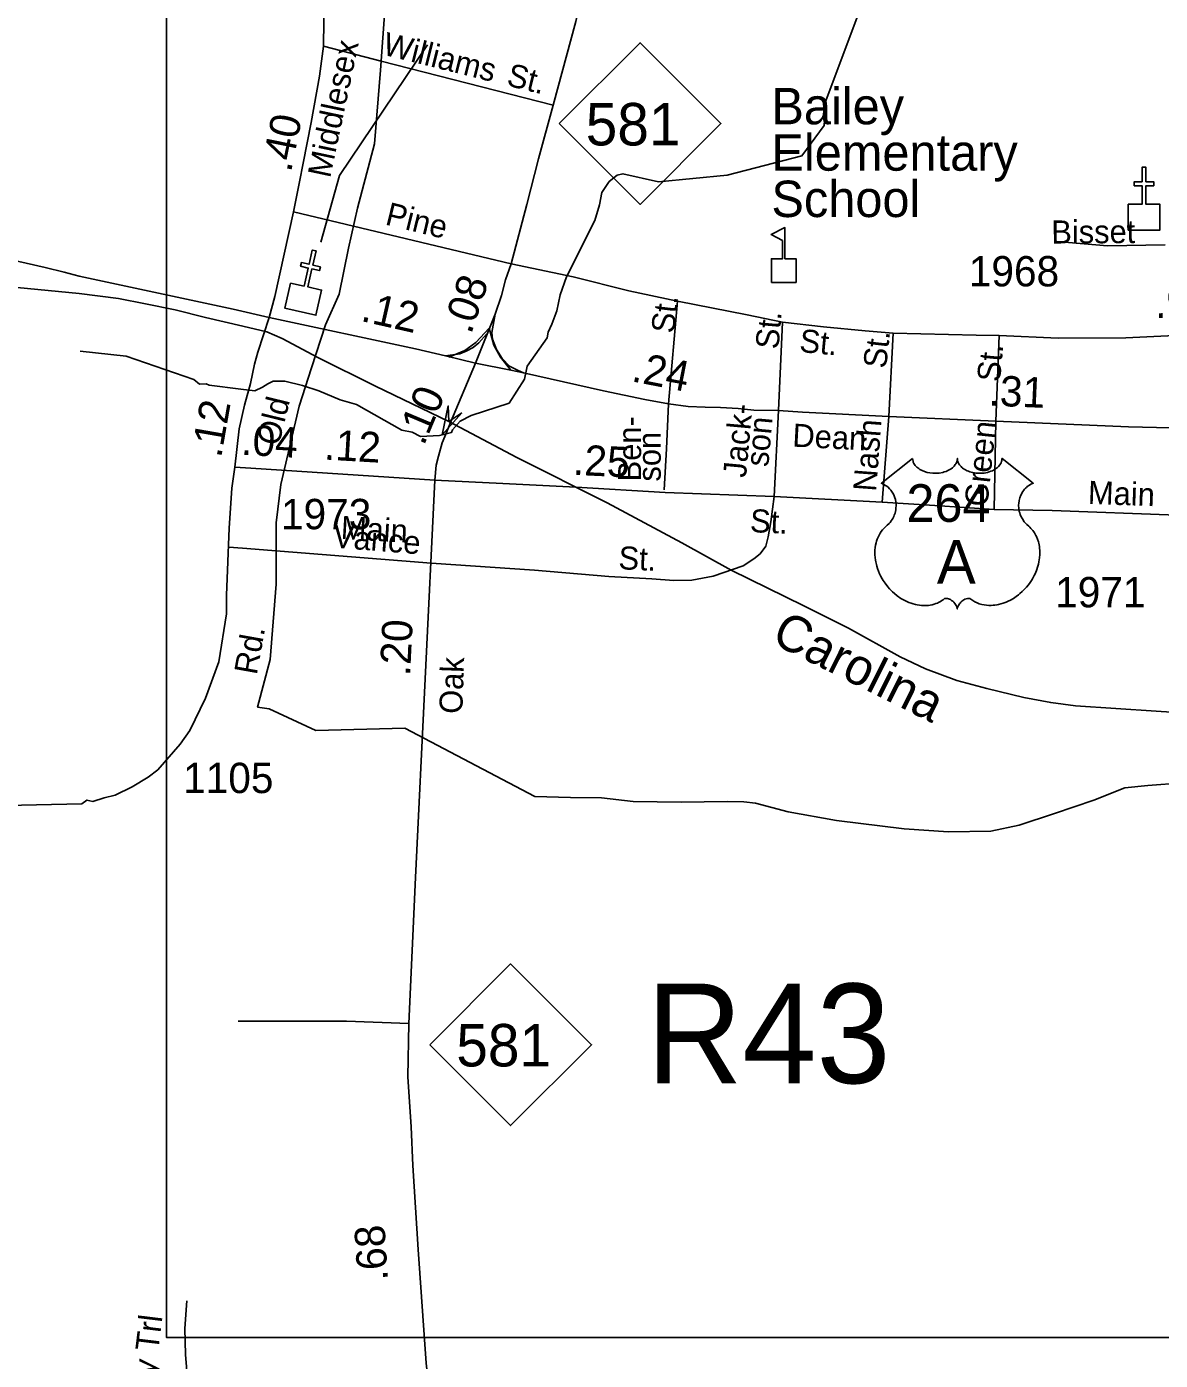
# Model space of a CAD drawing. Extents: x 2220236 to 2384410, y 720751 to 894131.
# Drawn here: x 2259392 to 2264060, y 736064 to 741558 of the extents above; entities that cross this region are included whole.
import ezdxf

# ---------------------------------------------------------------- set-up
doc = ezdxf.new("R2010")
doc.units = 0
doc.layers.add('Default', color=7, linetype='Continuous')

msp = doc.modelspace()

# ---------------------------------------------------------------- linework, layer by layer
at = {"layer": 'Default'}
for p, q in [((2262072.3, 740427.6), (2262035.1, 740003.7)), ((2262504, 740341.3), (2262487.9, 739977.3)), ((2262942.2, 739952.8), (2262959.8, 740296)), ((2263396.6, 740285.8), (2263383.4, 739933.5)), ((2262942.2, 739952.8), (2262915.6, 739598.7)), ((2263383.4, 739933.5), (2263376.1, 739569.5)), ((2261782.3, 739596.2), (2261410.6, 739782.6)), ((2262915.6, 739598.7), (2262470.4, 739622.1))]:
    msp.add_line(p, q, dxfattribs=at)
for points in [[(2259967.8, 744228.7), (2273241.2, 744228.7), (2273241.2, 736157.5), (2259967.8, 736157.5), (2259967.8, 744228.7)], [(2261387.4, 740581.4), (2261451.6, 740825.5), (2261499.8, 741014.1), (2261560.5, 741234.8), (2261653.6, 741580), (2261701.6, 741788.4), (2261755.8, 741980.8), (2261795.1, 742148.6), (2261839.2, 742345.1)], [(2260390.9, 740360.6), (2260414.1, 740446.9), (2260490.8, 740795.6), (2260514.9, 740918.4), (2260530.2, 740995.1), (2260563.1, 741163.9), (2260598.1, 741354.7), (2260613.5, 741477.5), (2260615.7, 741580.5), (2260612.4, 741644.1), (2260608, 741718.7), (2260583.9, 741828.3), (2260577.3, 741850.2), (2260562, 741900.7), (2260511.6, 742034.4), (2260482, 742133.1)], [(2259612.3, 740220.7), (2259802.2, 740200.3), (2260040.7, 740117.9), (2260079.6, 740104.5), (2260103.4, 740085.4), (2260131.2, 740087), (2260143.1, 740080.7), (2260274.3, 740064.8), (2260331.4, 740058.5), (2260362.3, 740073.5), (2260385.3, 740086.2), (2260407.5, 740097.3), (2260455.1, 740097.3), (2260528.3, 740080.4), (2260594.7, 740058.5), (2260682.7, 740020.4), (2260750.2, 740001.4), (2260936.1, 739895.9), (2260979.2, 739887.5), (2261013.1, 739869.7), (2261091.6, 739874.5), (2261140.8, 739885.6), (2261145.5, 739897.5), (2261176.4, 739932.4), (2261222.4, 739956.9), (2261378.2, 740007.2), (2261441.3, 740106), (2261452.4, 740160), (2261535.7, 740275.8), (2261539.7, 740299.6), (2261554.7, 740332.9), (2261574.6, 740387.6), (2261589.2, 740453.4), (2261614.6, 740528), (2261732, 740759.5), (2261751, 740824.6), (2261760.5, 740874.5), (2261791.1, 740919.7), (2261823.6, 740945.9), (2261847.4, 740952.3), (2261994.2, 740919.5), (2262277.2, 740946.5), (2262584.4, 741025.4), (2262675.4, 741151.5), (2262682.4, 741253), (2262845.4, 741685.9)], [(2264152.8, 738443.3), (2264008.8, 738432.6), (2263914.8, 738422.2), (2263787, 738371.4), (2263625.2, 738316.8), (2263479.5, 738268), (2263361.8, 738243.4), (2263187.8, 738240.6), (2263005.8, 738253.8), (2262727.5, 738288.2), (2262527.2, 738323.3), (2262393.2, 738358.8), (2262345.2, 738364.5), (2262277.2, 738366.1), (2262087.2, 738363.2), (2261889.2, 738366.3), (2261759, 738381.8), (2261631, 738383), (2261484.5, 738387.2), (2260949.2, 738668), (2260583.2, 738659.1), (2260390.2, 738748.4), (2260342.8, 738754.5), (2260394.5, 738951.6), (2260419.8, 739261.4), (2260419.8, 739514.3), (2260438.8, 739672.4), (2260514.5, 739994.8), (2260565, 740152.9), (2260621.8, 740329.9), (2260678.8, 740456.4), (2260716.5, 740646.1), (2260754.5, 740810.4), (2260824, 741076), (2260849.2, 741379.5), (2260868.2, 741645.1)], [(2264152.8, 738443.3), (2264008.8, 738432.6), (2263914.8, 738422.2), (2263787, 738371.4), (2263625.2, 738316.8), (2263479.5, 738268), (2263361.8, 738243.4), (2263187.8, 738240.6), (2263005.8, 738253.8), (2262727.5, 738288.2), (2262527.2, 738323.3), (2262393.2, 738358.8), (2262345.2, 738364.5), (2262277.2, 738366.1), (2262087.2, 738363.2), (2261889.2, 738366.3), (2261759, 738381.8), (2261631, 738383), (2261484.5, 738387.2), (2260949.2, 738668), (2260583.2, 738659.1), (2260390.2, 738748.4), (2260342.8, 738754.5), (2260394.5, 738951.6), (2260419.8, 739261.4), (2260419.8, 739514.3), (2260438.8, 739672.4), (2260514.5, 739994.8), (2260565, 740152.9), (2260621.8, 740329.9), (2260678.8, 740456.4), (2260716.5, 740646.1), (2260754.5, 740810.4), (2260824, 741076), (2260849.2, 741379.5), (2260868.2, 741645.1)], [(2260603.4, 740669.9), (2260680.4, 740944.3), (2261042, 741483.6)], [(2261560.5, 741234.8), (2260851.8, 741416.2), (2260613.5, 741477.5)], [(2256853.7, 740585.5), (2257480.3, 740701.3), (2257881.8, 740792.2), (2258057.8, 740806.7), (2258208, 740813.6), (2258416.9, 740791.1), (2258760.4, 740722), (2259062.5, 740658.1), (2259467.8, 740565.3), (2259546.7, 740546.3), (2259608.1, 740530.3), (2260241.8, 740393.9), (2260390.9, 740360.6)], [(2261387.4, 740581.4), (2260737.5, 740736.9), (2260490.8, 740795.6)], [(2264081, 740658.7), (2263843.5, 740655.5), (2263634.8, 740673.2)], [(2258641.4, 740552.4), (2259607.8, 740458.4), (2259769.3, 740438.8), (2259881.4, 740415.9), (2260003.6, 740391), (2260127.7, 740360.2), (2260282.1, 740323.7), (2260380.2, 740300.7), (2260444.4, 740273.1), (2260591.2, 740194.6), (2260828.1, 740076.9), (2261130.2, 739930.9), (2261410.6, 739782.6)], [(2261239.8, 740172.1), (2261321.6, 740374.1), (2261347.7, 740450.2), (2261364, 740515.6), (2261387.4, 740581.4)], [(2261387.4, 740581.4), (2261642.8, 740527), (2261872.2, 740470), (2262072.3, 740427.6), (2262358.6, 740370.6), (2262504, 740341.3), (2262672.9, 740322.1), (2262844.9, 740305.7), (2262959.8, 740296), (2263301.6, 740287.2), (2263396.6, 740285.8), (2263639.1, 740275.5), (2263918.9, 740276.5), (2264090.7, 740284.5), (2264570.6, 740305.4), (2265395.7, 740332.7), (2265870.1, 740351.9), (2266084.5, 740362.5), (2266279.4, 740366.4), (2266759.4, 740372.8), (2267114.1, 740384.1), (2267238.5, 740385.7), (2267291.5, 740385.7)], [(2261321.6, 740374.1), (2261307.3, 740298), (2261310.5, 740270.2), (2261326.3, 740228.2), (2261350.1, 740191.7), (2261380.3, 740160), (2261413.6, 740143.3), (2261438.2, 740132.2)], [(2260249.6, 739743.7), (2260267.2, 739901.4), (2260289.4, 739999), (2260313.6, 740088.8), (2260329.7, 740167.7), (2260344.3, 740217.4), (2260390.9, 740360.6)], [(2260390.9, 740360.6), (2260992.6, 740230.5), (2261117, 740202), (2261239.8, 740172.1)], [(2261296.8, 740315.4), (2261242.1, 740257.1), (2261196, 740223.6), (2261130.1, 740196.6)], [(2261385.9, 740142.9), (2261343.5, 740197), (2261315.8, 740246.7), (2261296.8, 740315.4)], [(2261117, 740202), (2261175.6, 740210.7), (2261201.8, 740221), (2261230.4, 740236.9), (2261254.2, 740255.9), (2261285.1, 740290.8)], [(2261072.2, 739690.5), (2261077.5, 739752.2), (2261087.2, 739788.8), (2261102.3, 739843.5), (2261113.4, 739869.7), (2261129.3, 739907.2), (2261136.6, 739927.2), (2261239.8, 740172.1)], [(2261239.8, 740172.1), (2261385.9, 740142.9), (2261438.2, 740132.2), (2261767.2, 740058.1), (2261937.2, 740022.7), (2262035.1, 740003.7), (2262116.3, 739993), (2262185.5, 739990.5), (2262249.8, 739989), (2262321.4, 739984.7), (2262386.3, 739977.7), (2262487.9, 739977.3)], [(2262035.1, 740003.7), (2262026.3, 739819.5), (2262017.5, 739649.9)], [(2261072.2, 739690.5), (2261352.5, 739676.2), (2261654.1, 739660.5), (2262021.9, 739639.7), (2262470.4, 739622.1), (2262487.9, 739977.3)], [(2262487.9, 739977.3), (2262586.3, 739969.6), (2262942.2, 739952.8), (2263383.4, 739933.5), (2263929.3, 739910.2), (2264102.7, 739905.4)], [(2258995.5, 738342.3), (2259618.4, 738357), (2259639.7, 738371.8), (2259664.8, 738366.8), (2259710.7, 738381.3), (2259756.5, 738391.7), (2259826.2, 738426.3), (2259891.8, 738466.9), (2259931.4, 738497.3), (2260024.4, 738602.2), (2260063.9, 738658.5), (2260128.7, 738791.5), (2260183.1, 738941.4), (2260215.2, 739139.7), (2260214.5, 739215.6), (2260226, 739491.5), (2260236.4, 739657.6), (2260249.6, 739743.7)], [(2260249.6, 739743.7), (2260315.5, 739740), (2261072.2, 739690.5)], [(2261161.5, 735036.6), (2261087, 735593.5), (2261037.3, 736052.5), (2261004.4, 736520.3), (2260982.5, 736866.7), (2260975.2, 737026), (2260962.1, 737232.1), (2260965.7, 737451.4), (2260993.5, 738053.7), (2261072.2, 739690.5)], [(2262470.4, 739622.1), (2262456.7, 739518.6), (2262445.2, 739456.4), (2262435.6, 739418.5), (2262411.9, 739386.1), (2262386.1, 739365.9), (2262342.4, 739337.6), (2262218.9, 739294.4), (2262131, 739277.6), (2262057, 739276.9), (2261967, 739283.9), (2261789, 739292.4), (2261482.9, 739319.5), (2261057, 739347.5)], [(2263376.1, 739569.5), (2263132.2, 739585.6), (2262915.6, 739598.7)], [(2261782.3, 739596.2), (2262089.6, 739431.2), (2262292.6, 739319)], [(2264129.5, 739546.1), (2263615.6, 739565.3), (2263376.1, 739569.5)], [(2261057, 739347.5), (2260281, 739409.1), (2260224.6, 739413.6)], [(2262292.6, 739319), (2262591.9, 739171.9), (2262776.5, 739079.7), (2262989.6, 738961.8), (2263094, 738912.9), (2263222.3, 738864), (2263346.6, 738831.3), (2263498.8, 738794.8), (2263609, 738773.7), (2263711.1, 738760.6), (2264043.1, 738737.8), (2264447.2, 738711.7)], [(2260965.7, 737451.4), (2260708.6, 737461.6), (2260262.3, 737461.6)], [(2260052, 736309.6), (2260043, 736195.6), (2260046, 736087.6), (2260050.6, 736037.7), (2260050.8, 736001.7), (2260065.1, 735967.8), (2260079.4, 735949.9), (2260083.5, 735926), (2260081.6, 735906.1), (2260056, 735875.8), (2260030.2, 735853.6), (2260018.6, 735817.4), (2260014.9, 735789.5), (2259916.9, 735742.6), (2259920.5, 735688.5), (2259939.5, 735596.4), (2259945.3, 735568.6), (2259941, 735514.6)]]:
    msp.add_lwpolyline(points, dxfattribs=at)
for points in [[(2261584.8, 741158.6), (2261917.8, 741491.6), (2262250.8, 741158.6), (2261917.8, 740825.6)], [(2263928.5, 740826.6), (2263985.4, 740826.8), (2263985.4, 740902.9), (2263953.4, 740902.9), (2263953.4, 740918.9), (2263985.4, 740918.9), (2263985.4, 740979), (2264001.4, 740979), (2264001.4, 740918.9), (2264033.4, 740918.9), (2264033.4, 740902.9), (2264001.4, 740902.9), (2264001.4, 740826.8), (2264059.1, 740826.6), (2264059.1, 740720.2), (2263928.5, 740720.2)], [(2262458.7, 740504.2), (2262458.7, 740602.1), (2262504.7, 740602.1), (2262504.7, 740677.2), (2262457.7, 740701.5), (2262514.3, 740730.7), (2262514.3, 740602.1), (2262560.4, 740602.1), (2262560.4, 740504.2)], [(2260478.8, 740501.9), (2260534.4, 740489.4), (2260551.2, 740563.7), (2260520, 740570.8), (2260523.5, 740586.3), (2260554.7, 740579.3), (2260568, 740637.9), (2260583.6, 740634.4), (2260570.4, 740575.7), (2260601.6, 740568.7), (2260598, 740553.1), (2260566.8, 740560.2), (2260550, 740485.9), (2260606.2, 740473), (2260582.7, 740369.2), (2260455.3, 740398.1)], [(2261184.1, 739967.4), (2261102.7, 739876.6), (2261127.8, 739995.9), (2261130.2, 739930.9)], [(2263040.5, 739779.4), (2263040.8, 739774.1), (2263042.1, 739767.8), (2263043.1, 739764.5), (2263046, 739758.3), (2263050.9, 739750.9), (2263057.7, 739743.7), (2263065.4, 739737.4), (2263070.5, 739734.1), (2263079.3, 739729.4), (2263089.3, 739725.2), (2263100.3, 739722), (2263111.7, 739719.7), (2263124, 739718.3), (2263136.3, 739718.1), (2263149.5, 739719.1), (2263164.1, 739721.9), (2263170.8, 739723.7), (2263178.3, 739726.2), (2263185.3, 739729.1), (2263193, 739733.2), (2263199.2, 739737.2), (2263204, 739740.7), (2263210.8, 739747.2), (2263216.2, 739754), (2263218.5, 739757.8), (2263220.5, 739761.4), (2263223.2, 739769.2), (2263224, 739772.6), (2263224.5, 739779.7), (2263224.9, 739773.7), (2263225.6, 739770), (2263226.5, 739766.4), (2263228.1, 739762.5), (2263230.8, 739757), (2263233.8, 739752.4), (2263239.6, 739745.7), (2263243.1, 739742.3), (2263246.4, 739739.7), (2263255.1, 739733.7), (2263265.3, 739728.5), (2263270.4, 739726.3), (2263275.5, 739724.5), (2263282.1, 739722.5), (2263288.8, 739720.9), (2263295.5, 739719.8), (2263302.3, 739718.8), (2263309.3, 739718.3), (2263315, 739718.1), (2263322, 739718.2), (2263328.5, 739718.6), (2263335.1, 739719.3), (2263342.4, 739720.5), (2263348.2, 739721.8), (2263356, 739723.9), (2263362.9, 739726.4), (2263369.1, 739729), (2263377.1, 739733.2), (2263383.5, 739737.3), (2263388.2, 739741.1), (2263393.9, 739746.2), (2263399.2, 739752.4), (2263402.3, 739756.9), (2263404.5, 739761.5), (2263406.5, 739766.4), (2263407.8, 739771.5), (2263408.4, 739776), (2263408.5, 739779.8), (2263537.1, 739677.4), (2263534.1, 739676.2), (2263527.1, 739672.8), (2263521.6, 739669.5), (2263512.7, 739663.3), (2263508.9, 739659.9), (2263505.1, 739656.3), (2263501.6, 739652.5), (2263498.5, 739649), (2263494.8, 739643.8), (2263491.5, 739638.6), (2263488.2, 739632.9), (2263485.8, 739628), (2263481.9, 739617.6), (2263480, 739611.1), (2263478.8, 739605.6), (2263477.2, 739594.1), (2263476.9, 739588.6), (2263476.9, 739583.2), (2263477.2, 739577.5), (2263477.7, 739572.1), (2263478.7, 739566.4), (2263479.6, 739561.3), (2263481.2, 739555.2), (2263483.5, 739548), (2263486.3, 739541.1), (2263492.2, 739530), (2263499.7, 739518.6), (2263505.1, 739512.2), (2263510.4, 739506.7), (2263518.4, 739500), (2263522.7, 739496.2), (2263527.6, 739491.3), (2263535.6, 739481.9), (2263538.9, 739477.5), (2263542.2, 739472.6), (2263545.3, 739467.5), (2263548.3, 739462), (2263550.7, 739457.2), (2263555.2, 739446.2), (2263558.5, 739435.5), (2263560.1, 739429.9), (2263562.5, 739417.3), (2263563.4, 739411), (2263564.4, 739398.7), (2263564.4, 739383.8), (2263563.2, 739369.7), (2263560.6, 739353.2), (2263558.4, 739343.3), (2263555, 739331.9), (2263551.7, 739321.9), (2263545.9, 739307.2), (2263540.7, 739296.6), (2263533.9, 739284.1), (2263529.3, 739276.6), (2263523.9, 739268.6), (2263517.1, 739259.3), (2263509.2, 739249.4), (2263499.7, 739239), (2263492, 739231.3), (2263482, 739222.4), (2263475.9, 739217.3), (2263467.3, 739210.8), (2263455.4, 739202.9), (2263443.7, 739196.1), (2263433.8, 739191.1), (2263425, 739187.3), (2263413.6, 739182.9), (2263394.6, 739177.7), (2263387.7, 739176.2), (2263379.5, 739175), (2263371.8, 739174.3), (2263364.4, 739173.8), (2263354.4, 739173.8), (2263344.4, 739174.6), (2263335, 739175.9), (2263325.2, 739178), (2263314.9, 739181), (2263305.6, 739184.7), (2263296.2, 739189.3), (2263280.3, 739199.3), (2263275.7, 739201.8), (2263273.1, 739202.5), (2263267, 739202.8), (2263261.2, 739201.5), (2263255.3, 739199.2), (2263251.7, 739197.3), (2263247, 739194.2), (2263243.3, 739191.3), (2263238.9, 739187.1), (2263235.9, 739183.6), (2263233.6, 739180.9), (2263229.1, 739173.8), (2263227.5, 739170.5), (2263225.8, 739166.1), (2263224.4, 739159.8), (2263222.3, 739167.8), (2263220, 739173.1), (2263217.2, 739177.7), (2263214.4, 739181.7), (2263209.9, 739186.9), (2263205.9, 739190.8), (2263201, 739194.7), (2263195.9, 739197.8), (2263191.7, 739199.9), (2263187.9, 739201.4), (2263183.3, 739202.5), (2263179.5, 739202.8), (2263176.4, 739202.8), (2263172.1, 739201.8), (2263166.3, 739197.6), (2263160.8, 739193.8), (2263154.8, 739190.1), (2263147.6, 739186.3), (2263142.4, 739183.8), (2263136.2, 739181.4), (2263128.9, 739179), (2263121, 739176.9), (2263112.8, 739175.3), (2263105.7, 739174.2), (2263098, 739173.5), (2263091.1, 739173.3), (2263083.9, 739173.4), (2263077.2, 739173.9), (2263069.3, 739174.6), (2263059.6, 739176), (2263051.6, 739177.8), (2263043.1, 739180.1), (2263034.3, 739182.8), (2263025, 739186.4), (2263013.3, 739191.5), (2263005.2, 739195.7), (2262992.3, 739203.1), (2262977.3, 739213.5), (2262965.9, 739222.7), (2262957.6, 739230.2), (2262945.4, 739242.7), (2262938.2, 739250.8), (2262926.9, 739265.4), (2262919.7, 739275.9), (2262915, 739283.7), (2262908.2, 739296.1), (2262904.4, 739304), (2262899.6, 739315.4), (2262895.8, 739325.8), (2262892.6, 739335.7), (2262890.9, 739342), (2262888.4, 739353), (2262886.9, 739360.8), (2262885.5, 739371.5), (2262884.7, 739382.8), (2262884.6, 739393.3), (2262884.8, 739401.9), (2262885.8, 739412), (2262887.5, 739422.7), (2262889.6, 739431.9), (2262891.4, 739438.5), (2262894.2, 739446.6), (2262897.8, 739455.5), (2262902, 739464), (2262906.1, 739471.1), (2262911.2, 739478.7), (2262916.2, 739485.1), (2262922.8, 739492.3), (2262929.6, 739498.8), (2262935.9, 739503.9), (2262943.3, 739511.2), (2262947.2, 739515.6), (2262951.8, 739521.7), (2262955.6, 739527.4), (2262958.5, 739532.5), (2262962.4, 739540.1), (2262964.8, 739545.7), (2262967.8, 739554.3), (2262969.2, 739560.4), (2262970.8, 739568.3), (2262971.7, 739575.6), (2262972.1, 739584.8), (2262971.9, 739592.4), (2262970.9, 739601.3), (2262969.2, 739609.8), (2262967.2, 739617.3), (2262964, 739625.8), (2262961.1, 739632), (2262956.2, 739640.4), (2262950.7, 739648.3), (2262945, 739654.7), (2262939.3, 739660.4), (2262933.9, 739664.6), (2262928.7, 739668.3), (2262922.1, 739672.3), (2262915.8, 739675.4), (2262911.9, 739677)], [(2261051.9, 737364.4), (2261384.9, 737697.4), (2261717.9, 737364.4), (2261384.9, 737031.4)]]:
    msp.add_lwpolyline(points, close=True, dxfattribs=at)

# ---------------------------------------------------------------- texts
for s, height, rotation, p in [('Williams', 95, 346.0018, (2260852.8, 741444.1)), ('Middlesex', 95, 78.0542, (2260641.3, 740931.4)), ('St.', 95, 346.0018, (2261364.1, 741316.6)), ('.40', 125, 78.5531, (2260480.1, 740955.3)), ('Pine', 95, 346.3193, (2260864.4, 740743.6)), ('Bisset', 95, 0.3486, (2263611.7, 740664.6)), ('.08', 125, 71.4507, (2261221.6, 740287.8)), ('.90', 125, 0.5212, (2264039.5, 740358.2)), ('.12', 125, 347.2372, (2260763.8, 740346.4)), ('St.', 95, 83.4815, (2262057.6, 740292)), ('St.', 95, 85.049, (2262487.7, 740227.2)), ('St.', 95, 354.5541, (2262571.6, 740218.5)), ('St.', 95, 83.6617, (2262930.8, 740147.5)), ('.24', 125, 349.0123, (2261878.7, 740097.7)), ('St.', 95, 84.8113, (2263399.8, 740092.5)), ('.31', 125, 357.5601, (2263351.3, 739997.4)), ('.10', 125, 67.1453, (2261027, 739828.2)), ('.12', 125, 80.1008, (2260192.3, 739778.9)), ('Old', 95, 76.2307, (2260429.5, 739827.3)), ('Jack-', 95, 84.8412, (2262354, 739697.9)), ('Ben-', 95, 89.969, (2261922.2, 739684.9)), ('son', 95, 84.8412, (2262445.6, 739742.9)), ('Nash', 95, 85.7039, (2262890, 739641.1)), ('Green', 95, 84.0033, (2263347.9, 739577.4)), ('.04', 125, 356.7291, (2260273, 739795)), ('.12', 125, 356.7291, (2260614.8, 739774.9)), ('son', 95, 89.969, (2262003.1, 739684.1)), ('Dean', 95, 356.958, (2262543.5, 739828.3)), ('.25', 125, 357.3619, (2261639.8, 739711.9)), ('Main', 95, 357.86, (2263761.1, 739592.7)), ('Main', 95, 356.7291, (2260683.7, 739448.1)), ('St.', 95, 357.3619, (2262369.3, 739476.2)), ('Vance', 95, 355.4599, (2260651.2, 739412.7)), ('St.', 95, 357.2658, (2261827.5, 739323.4)), ('.20', 125, 87.2486, (2260970.7, 738881.2)), ('Carolina', 150, 333.4602, (2262452.7, 739022.3)), ('Rd.', 95, 79.8622, (2260339.3, 738884.8)), ('Oak', 95, 87.9913, (2261185.5, 738726.1)), ('.68', 125, 93.6192, (2260879.8, 736393.5)), ('Windy Trl', 95, 83.0271, (2259886.2, 735713.1))]:
    msp.add_text(s, height=height, rotation=rotation, dxfattribs=at).set_placement(p)
for s, height, p in [('Bailey', 150, (2262458.8, 741155.9)), ('581', 175, (2261694, 741068.8)), ('Elementary', 150, (2262458.8, 740964.8)), ('School', 150, (2262458.8, 740773.8)), ('1968', 125, (2263271.8, 740488.1)), ('264', 155, (2263014.9, 739518.1)), ('1973', 125, (2260439.3, 739487.8)), ('A', 180, (2263140, 739263.2)), ('1971', 125, (2263627.5, 739166)), ('1105', 125, (2260036.2, 738400.8)), ('R43', 410.1, (2261943.4, 737205.8)), ('581', 175, (2261161, 737274.7))]:
    msp.add_text(s, height=height, dxfattribs=at).set_placement(p)

doc.saveas('drawing.dxf')
